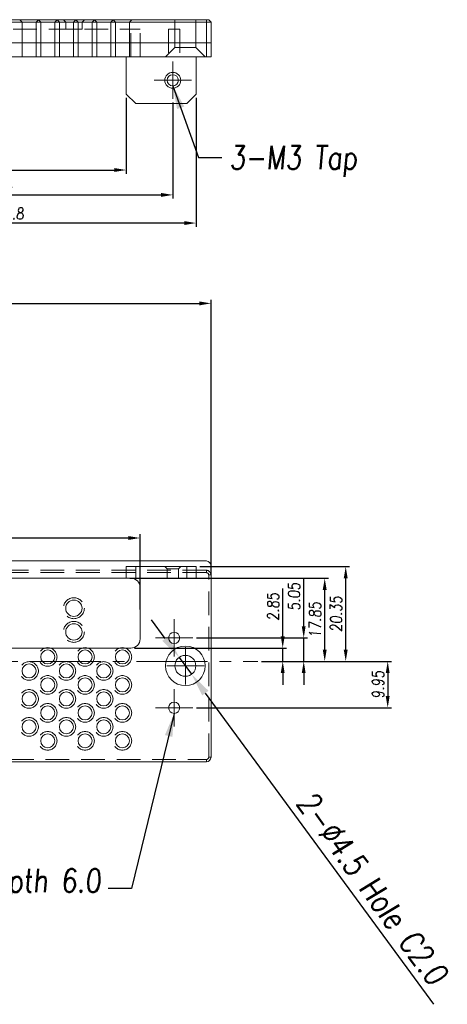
# Model space of a CAD drawing. Header units: millimetres. Extents: x 4497 to 11741, y 5958 to 12619.
# Tile 329 of 424: x 6383 to 6475, y 11942 to 12153. Entities that reach past the tile are written whole.
import ezdxf

# ---------------------------------------------------------------- set-up
doc = ezdxf.new("R2010")
doc.units = ezdxf.units.MM
doc.header["$LTSCALE"] = 0.8
doc.header["$PDMODE"] = 3
doc.header["$PDSIZE"] = 0.3125
for name, pattern in [('CENTER', [50.8, 31.75, -6.35, 6.35, -6.35]), ('CENTER2', [28.575, 19.05, -3.175, 3.175, -3.175]), ('HIDDEN', [9.525, 6.35, -3.175])]:
    doc.linetypes.add(name, pattern=pattern)
doc.layers.get('0').update_dxf_attribs({"linetype": 'CONTINUOUS', "lineweight": 0})
doc.layers.get('Defpoints').update_dxf_attribs({"linetype": 'CONTINUOUS', "lineweight": 0})
for name, color, linetype, lineweight in [('1', 2, 'CENTER', 0), ('2', 3, 'CONTINUOUS', 0), ('3', 5, 'HIDDEN', 0), ('4', 1, 'CENTER2', 9), ('P', 1, 'CONTINUOUS', 0)]:
    doc.layers.add(name, color=color, linetype=linetype, lineweight=lineweight)
doc.styles.get("Standard").update_dxf_attribs({"font": 'romans.shx', "width": 0.8, "oblique": 5, "bigfont": 'whgtxt.shx'})
doc.dimstyles.get("Standard").update_dxf_attribs({"dimtxt": 2.5, "dimasz": 2.5, "dimexe": 0.8, "dimexo": 0.8, "dimgap": 0.8, "dimtad": 1, "dimdsep": 46, "dimtxsty": 'Standard', "dimcen": 0, "dimclrd": 3, "dimclre": 3, "dimclrt": 3, "dimazin": 0, "dimtp": 0.001, "dimtm": 0.001, "dimtfac": 1, "dimtmove": 0, "dimatfit": 3, "dimfxl": 0, "dimtolj": 1, "dimarcsym": 0})

# ---------------------------------------------------------------- blocks, each defined once
blk = doc.blocks.new('*D1046')
at = {"layer": '2', "color": 3, "lineweight": -2}
for p, q in [((6414.53, 12020.2), (6411.58, 12024.23)), ((6417.49, 12016.17), (6420.15, 12012.54)), ((6472.1, 11941.72), (6423.11, 12008.51))]:
    blk.add_line(p, q, dxfattribs=at)
at = {"layer": '2', "color": 3}
for points in [[(6415.21, 12020.69), (6413.86, 12019.71), (6417.49, 12016.17)], [(6423.78, 12009), (6422.44, 12008.01), (6420.15, 12012.54)]]:
    blk.add_solid(points, dxfattribs=at)
at = {"layer": 'Defpoints', "color": 0}
for p in [(6417.49, 12016.17), (6420.15, 12012.54)]:
    blk.add_point(p, dxfattribs=at)
at = {"layer": '2', "color": 3, "insert": (6458.94, 11966.59), "char_height": 5, "attachment_point": 5, "rotation": 306.26}
blk.add_mtext('\\A1;2-∅4.5 Hole C2.0', dxfattribs=at)
blk = doc.blocks.new('*D1134')
at = {"layer": '2', "color": 3, "lineweight": -2}
for p, q in [((6258.32, 12036.65), (6258.32, 12092.92)), ((6260.82, 12092.12), (6421.82, 12092.12)), ((6424.32, 12034.65), (6424.32, 12092.92))]:
    blk.add_line(p, q, dxfattribs=at)
at = {"layer": '2', "color": 3}
for points in [[(6260.82, 12092.54), (6260.82, 12091.7), (6258.32, 12092.12)], [(6421.82, 12092.54), (6421.82, 12091.7), (6424.32, 12092.12)]]:
    blk.add_solid(points, dxfattribs=at)
at = {"layer": 'Defpoints', "color": 0}
for p in [(6424.32, 12092.12), (6258.32, 12035.85), (6424.32, 12033.85)]:
    blk.add_point(p, dxfattribs=at)
at = {"layer": '2', "color": 3, "insert": (6341.32, 12094.17), "char_height": 2.5, "attachment_point": 5}
blk.add_mtext('\\A1;166', dxfattribs=at)
blk = doc.blocks.new('*D1137')
at = {"layer": '2', "color": 3, "lineweight": -2}
for p, q in [((6341.32, 12044.94), (6341.32, 12040.98)), ((6409.12, 12026.45), (6409.12, 12042.58)), ((6406.62, 12041.78), (6343.82, 12041.78))]:
    blk.add_line(p, q, dxfattribs=at)
at = {"layer": '2', "color": 3}
for points in [[(6343.82, 12042.2), (6343.82, 12041.37), (6341.32, 12041.78)], [(6406.62, 12042.2), (6406.62, 12041.37), (6409.12, 12041.78)]]:
    blk.add_solid(points, dxfattribs=at)
at = {"layer": 'Defpoints', "color": 0}
for p in [(6341.32, 12045.74), (6341.32, 12041.78), (6409.12, 12025.65)]:
    blk.add_point(p, dxfattribs=at)
at = {"layer": '2', "color": 3, "insert": (6375.22, 12043.83), "char_height": 2.5, "attachment_point": 5}
blk.add_mtext('\\A1;67.8', dxfattribs=at)
blk = doc.blocks.new('*D1139')
at = {"layer": '2', "color": 3, "lineweight": -2}
for p, q in [((6439.69, 12020.65), (6439.69, 12030.93)), ((6407.92, 12018.15), (6440.49, 12018.15)), ((6439.69, 12015.3), (6439.69, 12018.15)), ((6435.12, 12015.3), (6440.49, 12015.3)), ((6439.69, 12012.8), (6439.69, 12010.3))]:
    blk.add_line(p, q, dxfattribs=at)
at = {"layer": '2', "color": 3}
for points in [[(6439.27, 12020.65), (6440.1, 12020.65), (6439.69, 12018.15)], [(6439.27, 12012.8), (6440.1, 12012.8), (6439.69, 12015.3)]]:
    blk.add_solid(points, dxfattribs=at)
at = {"layer": 'Defpoints', "color": 0}
for p in [(6407.12, 12018.15), (6439.69, 12018.15), (6434.32, 12015.3)]:
    blk.add_point(p, dxfattribs=at)
at = {"layer": '2', "color": 3, "insert": (6437.64, 12027.04), "char_height": 2.5, "attachment_point": 5, "rotation": 90}
blk.add_mtext('\\A1;2.85', dxfattribs=at)
blk = doc.blocks.new('*D1140')
at = {"layer": '2', "color": 3, "lineweight": -2}
for p, q in [((6444.19, 12022.85), (6444.19, 12033.09)), ((6421.22, 12020.35), (6444.99, 12020.35)), ((6444.19, 12015.3), (6444.19, 12020.35)), ((6435.12, 12015.3), (6444.99, 12015.3)), ((6444.19, 12012.8), (6444.19, 12010.3))]:
    blk.add_line(p, q, dxfattribs=at)
at = {"layer": '2', "color": 3}
for points in [[(6443.77, 12022.85), (6444.6, 12022.85), (6444.19, 12020.35)], [(6443.77, 12012.8), (6444.6, 12012.8), (6444.19, 12015.3)]]:
    blk.add_solid(points, dxfattribs=at)
at = {"layer": 'Defpoints', "color": 0}
for p in [(6420.42, 12020.35), (6444.19, 12020.35), (6434.32, 12015.3)]:
    blk.add_point(p, dxfattribs=at)
at = {"layer": '2', "color": 3, "insert": (6442.14, 12029.22), "char_height": 2.5, "attachment_point": 5, "rotation": 90}
blk.add_mtext('\\A1;5.05', dxfattribs=at)
blk = doc.blocks.new('*D1141')
at = {"layer": '2', "color": 3, "lineweight": -2}
for p, q in [((6406.92, 12033.15), (6449.49, 12033.15)), ((6448.69, 12017.8), (6448.69, 12030.65)), ((6435.12, 12015.3), (6449.49, 12015.3))]:
    blk.add_line(p, q, dxfattribs=at)
at = {"layer": '2', "color": 3}
for points in [[(6448.27, 12030.65), (6449.1, 12030.65), (6448.69, 12033.15)], [(6448.27, 12017.8), (6449.1, 12017.8), (6448.69, 12015.3)]]:
    blk.add_solid(points, dxfattribs=at)
at = {"layer": 'Defpoints', "color": 0}
for p in [(6406.12, 12033.15), (6448.69, 12033.15), (6434.32, 12015.3)]:
    blk.add_point(p, dxfattribs=at)
at = {"layer": '2', "color": 3, "insert": (6446.64, 12024.23), "char_height": 2.5, "attachment_point": 5, "rotation": 90}
blk.add_mtext('\\A1;17.85', dxfattribs=at)
blk = doc.blocks.new('*D1142')
at = {"layer": '2', "color": 3, "lineweight": -2}
for p, q in [((6421.92, 12035.65), (6453.99, 12035.65)), ((6453.19, 12017.8), (6453.19, 12033.15)), ((6435.12, 12015.3), (6453.99, 12015.3))]:
    blk.add_line(p, q, dxfattribs=at)
at = {"layer": '2', "color": 3}
for points in [[(6452.77, 12033.15), (6453.6, 12033.15), (6453.19, 12035.65)], [(6452.77, 12017.8), (6453.6, 12017.8), (6453.19, 12015.3)]]:
    blk.add_solid(points, dxfattribs=at)
at = {"layer": 'Defpoints', "color": 0}
for p in [(6421.12, 12035.65), (6453.19, 12035.65), (6434.32, 12015.3)]:
    blk.add_point(p, dxfattribs=at)
at = {"layer": '2', "color": 3, "insert": (6451.14, 12025.48), "char_height": 2.5, "attachment_point": 5, "rotation": 90}
blk.add_mtext('\\A1;20.35', dxfattribs=at)
blk = doc.blocks.new('*D1143')
at = {"layer": '2', "color": 3, "lineweight": -2}
for p, q in [((6435.12, 12015.3), (6462.99, 12015.3)), ((6462.19, 12012.8), (6462.19, 12007.85)), ((6421.22, 12005.35), (6462.99, 12005.35))]:
    blk.add_line(p, q, dxfattribs=at)
at = {"layer": '2', "color": 3}
for points in [[(6461.77, 12012.8), (6462.6, 12012.8), (6462.19, 12015.3)], [(6461.77, 12007.85), (6462.6, 12007.85), (6462.19, 12005.35)]]:
    blk.add_solid(points, dxfattribs=at)
at = {"layer": 'Defpoints', "color": 0}
for p in [(6434.32, 12015.3), (6420.42, 12005.35), (6462.19, 12005.35)]:
    blk.add_point(p, dxfattribs=at)
at = {"layer": '2', "color": 3, "insert": (6460.14, 12010.33), "char_height": 2.5, "attachment_point": 5, "rotation": 90}
blk.add_mtext('\\A1;9.95', dxfattribs=at)
blk = doc.blocks.new('*D1151')
at = {"layer": '2', "color": 3, "lineweight": -2}
for p, q in [((6406.12, 12136.25), (6406.12, 12119.94)), ((6341.32, 12124.2), (6341.32, 12119.94)), ((6343.82, 12120.74), (6403.62, 12120.74))]:
    blk.add_line(p, q, dxfattribs=at)
at = {"layer": '2', "color": 3}
for points in [[(6343.82, 12121.16), (6343.82, 12120.33), (6341.32, 12120.74)], [(6403.62, 12121.16), (6403.62, 12120.33), (6406.12, 12120.74)]]:
    blk.add_solid(points, dxfattribs=at)
at = {"layer": 'Defpoints', "color": 0}
for p in [(6406.12, 12137.05), (6341.32, 12125), (6406.12, 12120.74)]:
    blk.add_point(p, dxfattribs=at)
at = {"layer": '2', "color": 3, "insert": (6373.72, 12122.79), "char_height": 2.5, "attachment_point": 5}
blk.add_mtext('\\A1;64.8', dxfattribs=at)
blk = doc.blocks.new('*D1156')
at = {"layer": '2', "color": 3, "lineweight": -2}
for p, q in [((6416.12, 12135.2), (6416.12, 12114.6)), ((6341.32, 12124.2), (6341.32, 12114.6)), ((6343.82, 12115.4), (6413.62, 12115.4))]:
    blk.add_line(p, q, dxfattribs=at)
at = {"layer": '2', "color": 3}
for points in [[(6343.82, 12115.82), (6343.82, 12114.98), (6341.32, 12115.4)], [(6413.62, 12115.82), (6413.62, 12114.98), (6416.12, 12115.4)]]:
    blk.add_solid(points, dxfattribs=at)
at = {"layer": 'Defpoints', "color": 0}
for p in [(6416.12, 12136), (6341.32, 12125), (6416.12, 12115.4)]:
    blk.add_point(p, dxfattribs=at)
at = {"layer": '2', "color": 3, "insert": (6378.72, 12117.45), "char_height": 2.5, "attachment_point": 5}
blk.add_mtext('\\A1;74.8', dxfattribs=at)
blk = doc.blocks.new('*D1157')
at = {"layer": '2', "color": 3, "lineweight": -2}
for p, q in [((6421.12, 12136.2), (6421.12, 12108.56)), ((6341.32, 12134.2), (6341.32, 12108.56)), ((6418.62, 12109.36), (6343.82, 12109.36))]:
    blk.add_line(p, q, dxfattribs=at)
at = {"layer": '2', "color": 3}
for points in [[(6343.82, 12109.78), (6343.82, 12108.95), (6341.32, 12109.36)], [(6418.62, 12109.78), (6418.62, 12108.95), (6421.12, 12109.36)]]:
    blk.add_solid(points, dxfattribs=at)
at = {"layer": 'Defpoints', "color": 0}
for p in [(6421.12, 12137), (6341.32, 12135), (6341.32, 12109.36)]:
    blk.add_point(p, dxfattribs=at)
at = {"layer": '2', "color": 3, "insert": (6381.22, 12111.41), "char_height": 2.5, "attachment_point": 5}
blk.add_mtext('\\A1;79.8', dxfattribs=at)

msp = doc.modelspace()

# ---------------------------------------------------------------- linework, layer by layer
at = {"linetype": 'Continuous'}
for p, q in [((6424.323, 12152.497), (6258.323, 12152.497)), ((6423.823, 12152.997), (6258.823, 12152.997)), ((6423.323, 12144.997), (6423.323, 12152.997)), ((6424.323, 12152.497), (6423.823, 12152.997)), ((6424.323, 12144.997), (6424.323, 12152.497)), ((6258.323, 12147.997), (6424.323, 12147.997)), ((6258.323, 12144.997), (6424.323, 12144.997)), ((6406.123, 12144.997), (6406.123, 12137.047)), ((6421.123, 12144.997), (6421.123, 12136.997)), ((6406.123, 12137.047), (6408.173, 12134.997)), ((6419.123, 12134.997), (6421.123, 12136.997)), ((6408.173, 12134.997), (6419.123, 12134.997)), ((6259.323, 12036.853), (6423.323, 12036.853)), ((6406.123, 12035.653), (6421.123, 12035.653)), ((6406.123, 12035.653), (6406.123, 12033.153)), ((6408.173, 12035.653), (6408.173, 12033.153)), ((6419.123, 12035.653), (6419.123, 12033.153)), ((6421.123, 12035.653), (6421.123, 12033.153)), ((6424.323, 12035.853), (6424.323, 11994.753)), ((6300.123, 12033.153), (6421.123, 12033.153)), ((6409.123, 12031.153), (6409.123, 12020.153)), ((6378.342, 12018.153), (6407.123, 12018.153))]:
    msp.add_line(p, q, dxfattribs=at)
for centre, radius in [((6416.123, 12139.997), 1.7), ((6416.123, 12139.997), 1.2), ((6394.923, 12026.713), 1.75), ((6394.923, 12021.633), 1.75), ((6416.423, 12020.353), 1.2), ((6389.323, 12016.253), 1.5), ((6397.323, 12016.253), 1.5), ((6405.323, 12016.253), 1.5), ((6385.323, 12013.253), 1.5), ((6393.323, 12013.253), 1.5), ((6401.323, 12013.253), 1.5), ((6389.323, 12010.253), 1.5), ((6397.323, 12010.253), 1.5), ((6405.323, 12010.253), 1.5), ((6385.323, 12007.253), 1.5), ((6393.323, 12007.253), 1.5), ((6401.323, 12007.253), 1.5), ((6389.323, 12004.253), 1.5), ((6397.323, 12004.253), 1.5), ((6405.323, 12004.253), 1.5), ((6416.423, 12005.353), 1.2), ((6385.323, 12001.253), 1.5), ((6393.323, 12001.253), 1.5), ((6401.323, 12001.253), 1.5), ((6389.323, 11998.253), 1.5), ((6397.323, 11998.253), 1.5), ((6405.323, 11998.253), 1.5)]:
    msp.add_circle(centre, radius, dxfattribs=at)
for centre, radius, start, end in [((6423.323, 12035.853), 1, 0, 90), ((6407.123, 12031.153), 2, 0, 90), ((6407.123, 12020.153), 2, 270, 0)]:
    msp.add_arc(centre, radius, start, end, dxfattribs=at)
at = {"layer": '1'}
for p, q in [((6416.123, 12135.997), (6416.123, 12143.997)), ((6412.123, 12139.997), (6420.123, 12139.997)), ((6416.423, 12016.353), (6416.423, 12024.353)), ((6412.423, 12020.353), (6420.423, 12020.353)), ((6418.823, 12010.353), (6418.823, 12018.353)), ((6414.823, 12014.353), (6422.823, 12014.353)), ((6416.423, 12001.353), (6416.423, 12009.353)), ((6412.423, 12005.353), (6420.423, 12005.353))]:
    msp.add_line(p, q, dxfattribs=at)
at = {"layer": '3'}
for p, q in [((6383.323, 12152.997), (6383.823, 12152.497)), ((6383.823, 12152.497), (6383.823, 12144.997)), ((6383.823, 12144.997), (6383.823, 12152.497)), ((6387.323, 12152.997), (6386.823, 12152.497)), ((6386.823, 12152.497), (6386.823, 12144.997)), ((6386.823, 12144.997), (6386.823, 12152.497)), ((6387.323, 12152.997), (6387.823, 12152.497)), ((6387.823, 12152.497), (6387.823, 12144.997)), ((6387.823, 12144.997), (6387.823, 12152.497)), ((6391.323, 12152.997), (6390.823, 12152.497)), ((6390.823, 12152.497), (6390.823, 12144.997)), ((6390.823, 12144.997), (6390.823, 12152.497)), ((6391.323, 12152.997), (6391.823, 12152.497)), ((6391.823, 12152.497), (6391.823, 12144.997)), ((6391.823, 12144.997), (6391.823, 12152.497)), ((6392.673, 12152.997), (6393.173, 12152.497)), ((6393.173, 12152.497), (6393.173, 12150.997)), ((6393.173, 12150.997), (6393.173, 12152.497)), ((6395.323, 12152.997), (6394.823, 12152.497)), ((6394.823, 12152.497), (6394.823, 12144.997)), ((6394.823, 12144.997), (6394.823, 12152.497)), ((6395.323, 12152.997), (6395.823, 12152.497)), ((6395.823, 12152.497), (6395.823, 12144.997)), ((6395.823, 12144.997), (6395.823, 12152.497)), ((6397.173, 12152.997), (6396.673, 12152.497)), ((6396.673, 12152.497), (6396.673, 12150.997)), ((6396.673, 12150.997), (6396.673, 12152.497)), ((6399.323, 12152.997), (6398.823, 12152.497)), ((6398.823, 12152.497), (6398.823, 12144.997)), ((6398.823, 12144.997), (6398.823, 12152.497)), ((6399.323, 12152.997), (6399.823, 12152.497)), ((6399.823, 12152.497), (6399.823, 12144.997)), ((6399.823, 12144.997), (6399.823, 12152.497)), ((6403.323, 12152.997), (6402.823, 12152.497)), ((6402.823, 12152.497), (6402.823, 12144.997)), ((6402.823, 12144.997), (6402.823, 12152.497)), ((6403.323, 12152.997), (6403.823, 12152.497)), ((6403.823, 12152.497), (6403.823, 12144.997)), ((6403.823, 12144.997), (6403.823, 12152.497)), ((6407.323, 12152.997), (6406.823, 12152.497)), ((6406.823, 12152.497), (6406.823, 12144.997)), ((6406.823, 12144.997), (6406.823, 12152.497)), ((6416.573, 12152.997), (6421.073, 12152.997)), ((6416.573, 12152.997), (6416.573, 12146.997)), ((6416.573, 12146.997), (6416.573, 12152.997)), ((6421.073, 12152.997), (6421.073, 12146.997)), ((6421.073, 12146.997), (6421.073, 12152.997)), ((6298.123, 12150.997), (6409.123, 12150.997)), ((6396.673, 12150.997), (6393.173, 12150.997)), ((6407.123, 12144.997), (6407.123, 12150.997)), ((6409.123, 12144.997), (6409.123, 12150.997)), ((6417.623, 12150.997), (6415.223, 12150.997)), ((6415.223, 12150.997), (6415.223, 12144.997)), ((6417.623, 12150.997), (6417.623, 12144.997)), ((6414.573, 12144.997), (6416.573, 12146.997)), ((6421.073, 12146.997), (6416.573, 12146.997)), ((6423.073, 12144.997), (6421.073, 12146.997)), ((6295.823, 12144.997), (6407.123, 12144.997)), ((6415.223, 12144.997), (6417.623, 12144.997)), ((6423.323, 12034.853), (6259.323, 12034.853)), ((6423.323, 12034.353), (6259.323, 12034.353)), ((6414.923, 12035.153), (6414.423, 12035.653)), ((6417.323, 12035.153), (6414.923, 12035.153)), ((6414.923, 12035.153), (6414.923, 12033.153)), ((6414.923, 12033.153), (6414.923, 12035.153)), ((6417.823, 12035.653), (6417.323, 12035.153)), ((6417.323, 12035.153), (6417.323, 12033.153)), ((6417.323, 12033.153), (6417.323, 12035.153)), ((6423.323, 12034.853), (6423.323, 12034.353)), ((6417.323, 12033.153), (6414.923, 12033.153)), ((6424.323, 12033.853), (6423.823, 12033.853)), ((6423.823, 11994.753), (6423.823, 12033.853)), ((6259.323, 11994.253), (6423.323, 11994.253)), ((6423.323, 11993.753), (6423.323, 11994.253)), ((6424.323, 11994.753), (6423.823, 11994.753))]:
    msp.add_line(p, q, dxfattribs=at)
for centre, radius in [((6394.923, 12026.713), 2.25), ((6394.923, 12021.633), 2.25), ((6389.323, 12016.253), 2), ((6397.323, 12016.253), 2), ((6405.323, 12016.253), 2), ((6385.323, 12013.253), 2), ((6393.323, 12013.253), 2), ((6401.323, 12013.253), 2), ((6389.323, 12010.253), 2), ((6397.323, 12010.253), 2), ((6405.323, 12010.253), 2), ((6385.323, 12007.253), 2), ((6393.323, 12007.253), 2), ((6401.323, 12007.253), 2), ((6389.323, 12004.253), 2), ((6397.323, 12004.253), 2), ((6405.323, 12004.253), 2), ((6385.323, 12001.253), 2), ((6393.323, 12001.253), 2), ((6401.323, 12001.253), 2), ((6389.323, 11998.253), 2), ((6397.323, 11998.253), 2), ((6405.323, 11998.253), 2)]:
    msp.add_circle(centre, radius, dxfattribs=at)
for centre, radius, start, end in [((6423.323, 12033.853), 1, 0, 90), ((6423.323, 12033.853), 0.5, 0, 90), ((6423.323, 11994.753), 0.5, 270, 0)]:
    msp.add_arc(centre, radius, start, end, dxfattribs=at)
at = {"layer": '4'}
msp.add_line((6248.323, 12015.303), (6434.323, 12015.303), dxfattribs=at)
at = {"layer": 'P', "linetype": 'Continuous'}
msp.add_line((6259.323, 11993.753), (6423.323, 11993.753), dxfattribs=at)
for radius in [4.25, 2.25]:
    msp.add_circle((6418.823, 12014.353), radius, dxfattribs=at)
msp.add_arc((6423.323, 11994.753), 1, 270, 0, dxfattribs=at)

# ---------------------------------------------------------------- texts
at = {"layer": '2', "color": 3, "char_height": 5}
for s, insert, attachment_point in [('3-M3 Tap', (6428.249, 12125.922), 1), ('4-M3 Tap Depth 6.0', (6400.714, 11964.105), 9)]:
    msp.add_mtext(s, dxfattribs=dict(at, insert=insert, attachment_point=attachment_point))

# ---------------------------------------------------------------- dimensions: what is measured, and where the dimension line sits
at = {"layer": '2'}
for base, p1, p2, picture, middle in [((6406.123, 12120.744), (6341.323, 12124.997), (6406.123, 12137.047), '*D1151', (6373.723, 12122.794)), ((6341.323, 12109.365), (6421.123, 12136.997), (6341.323, 12134.997), '*D1157', (6381.223, 12111.415)), ((6416.123, 12115.399), (6341.323, 12124.997), (6416.123, 12135.997), '*D1156', (6378.723, 12117.449)), ((6424.323, 12092.121), (6258.323, 12035.853), (6424.323, 12033.853), '*D1134', (6341.323, 12094.171)), ((6341.323, 12041.782), (6409.123, 12025.653), (6341.323, 12045.74), '*D1137', (6375.223, 12043.832))]:
    dim = msp.add_linear_dim(base=base, p1=p1, p2=p2, dimstyle='Standard', override={"dimazin": 2}, dxfattribs=at)
    dim.commit()
    dim.dimension.update_dxf_attribs({"geometry": picture, "text_midpoint": middle})
for base, p2, picture, middle in [((6453.187, 12035.653), (6421.123, 12035.653), '*D1142', (6451.137, 12025.478)), ((6448.687, 12033.153), (6406.123, 12033.153), '*D1141', (6446.637, 12024.228)), ((6444.187, 12020.353), (6420.423, 12020.353), '*D1140', (6442.137, 12029.221)), ((6439.687, 12018.153), (6407.123, 12018.153), '*D1139', (6437.637, 12027.042)), ((6462.187, 12005.353), (6420.423, 12005.353), '*D1143', (6460.137, 12010.328))]:
    dim = msp.add_linear_dim(base=base, p1=(6434.323, 12015.303), p2=p2, angle=90, dimstyle='Standard', override={"dimazin": 2}, dxfattribs=at)
    dim.commit()
    dim.dimension.update_dxf_attribs({"geometry": picture, "text_midpoint": middle})
dim = msp.add_diameter_dim_2p(p1=(6417.492, 12016.167), p2=(6420.153, 12012.538), text='2-<> Hole C2.0', dimstyle='Standard', override={"dimscale": 2, "dimazin": 2}, dxfattribs=at)
dim.commit()
dim.dimension.update_dxf_attribs({"geometry": '*D1046', "text_midpoint": (6455.634, 11964.166), "dimtype": 163})

# ---------------------------------------------------------------- leaders
at = {"layer": '2', "annotation_type": 0, "has_hookline": 1}
for points, hookline_direction, text_width in [([(6416.123, 12138.797), (6421.649, 12123.422), (6426.649, 12123.422)], 0, 28.952), ([(6416.423, 12004.153), (6407.314, 11966.605), (6402.314, 11966.605)], 1, 60.616)]:
    msp.add_leader(points, dimstyle='Standard', override={"dimscale": 2, "dimgap": 0.8, "dimtad": 0, "dimazin": 2}, dxfattribs=dict(at, hookline_direction=hookline_direction, text_width=text_width))

doc.saveas('drawing.dxf')
